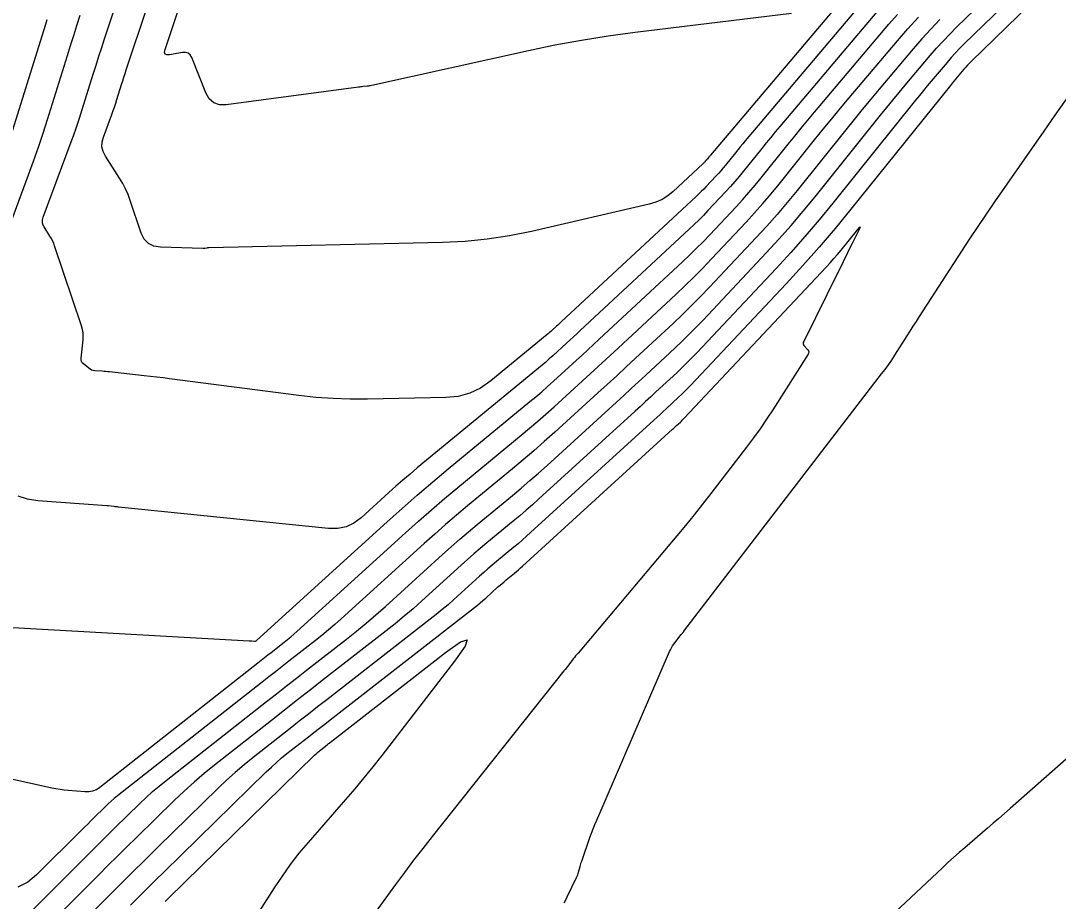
# Model space of a CAD drawing. Extents: x 1005228 to 1008882, y 1883389 to 1885754.
# Drawn here: x 1007329.7 to 1007463.7, y 1884239.1 to 1884352.9 of the extents above; entities that cross this region are included whole.
import ezdxf

# ---------------------------------------------------------------- set-up
doc = ezdxf.new("R2010")
doc.units = 0
doc.layers.add('C-ANNO-NOTE', color=7, linetype='Continuous')
doc.layers.add('S_BRIDGE', color=7, linetype='Continuous')

msp = doc.modelspace()

# ---------------------------------------------------------------- linework, layer by layer
at = {"layer": 'C-ANNO-NOTE'}
for points in [[(1007472.29, 1884366.92), (1007452.44, 1884347.61), (1007452.19, 1884347.37), (1007451.96, 1884347.12), (1007451.73, 1884346.87), (1007451.5, 1884346.61), (1007450.62, 1884345.56), (1007450.4, 1884345.3), (1007450.18, 1884345.04), (1007449.96, 1884344.77), (1007449.75, 1884344.51), (1007436.89, 1884328.49), (1007434.87, 1884326.03), (1007432.81, 1884323.6), (1007430.69, 1884321.22), (1007428.53, 1884318.87), (1007416.18, 1884305.73), (1007415.8, 1884305.34), (1007415.42, 1884304.95), (1007415.03, 1884304.57), (1007414.64, 1884304.2), (1007413.04, 1884302.72), (1007412.65, 1884302.35), (1007412.25, 1884301.98), (1007411.85, 1884301.61), (1007411.44, 1884301.24), (1007395.53, 1884286.72), (1007395, 1884286.24), (1007394.45, 1884285.76), (1007393.91, 1884285.29), (1007393.35, 1884284.83), (1007391.12, 1884282.99), (1007390.57, 1884282.53), (1007390.02, 1884282.06), (1007389.47, 1884281.58), (1007388.94, 1884281.1), (1007385.61, 1884278.07), (1007384.87, 1884277.41), (1007384.12, 1884276.77), (1007383.35, 1884276.14), (1007382.58, 1884275.52), (1007369.21, 1884265.13), (1007368.02, 1884264.2), (1007366.83, 1884263.27), (1007365.64, 1884262.34), (1007364.46, 1884261.41), (1007359.71, 1884257.67), (1007358.54, 1884256.72), (1007357.39, 1884255.74), (1007356.27, 1884254.73), (1007355.18, 1884253.69), (1007347.4, 1884246.06), (1007345.74, 1884244.44), (1007344.09, 1884242.81), (1007342.45, 1884241.18), (1007340.8, 1884239.54), (1007331.95, 1884230.7)], [(1007467.95, 1884365.81), (1007451.49, 1884349.81), (1007450.93, 1884349.25), (1007450.38, 1884348.67), (1007449.84, 1884348.09), (1007449.32, 1884347.48), (1007447.27, 1884345.05), (1007446.75, 1884344.44), (1007446.25, 1884343.83), (1007445.74, 1884343.21), (1007445.24, 1884342.59), (1007434.58, 1884329.3), (1007432.8, 1884327.14), (1007430.99, 1884325.01), (1007429.14, 1884322.92), (1007427.24, 1884320.86), (1007416.99, 1884309.96), (1007416.36, 1884309.3), (1007415.72, 1884308.65), (1007415.06, 1884308.01), (1007414.4, 1884307.38), (1007411.72, 1884304.89), (1007411.05, 1884304.27), (1007410.38, 1884303.65), (1007409.71, 1884303.03), (1007409.03, 1884302.41), (1007396.6, 1884291.07), (1007395.78, 1884290.33), (1007394.95, 1884289.6), (1007394.12, 1884288.89), (1007393.27, 1884288.18), (1007389.88, 1884285.38), (1007389.03, 1884284.68), (1007388.19, 1884283.96), (1007387.37, 1884283.24), (1007386.55, 1884282.5), (1007381.48, 1884277.89), (1007380.35, 1884276.89), (1007379.21, 1884275.91), (1007378.05, 1884274.95), (1007376.87, 1884274.01), (1007368.78, 1884267.72), (1007367.1, 1884266.41), (1007365.42, 1884265.1), (1007363.74, 1884263.78), (1007362.06, 1884262.46), (1007354.72, 1884256.68), (1007353.38, 1884255.6), (1007352.07, 1884254.48), (1007350.79, 1884253.33), (1007349.55, 1884252.14), (1007344.63, 1884247.32), (1007343.4, 1884246.11), (1007342.17, 1884244.9), (1007340.95, 1884243.69), (1007339.73, 1884242.47), (1007323.24, 1884226.01)], [(1007429.21, 1884353.8), (1007409.02, 1884351.33), (1007405.55, 1884350.86), (1007402.1, 1884350.31), (1007398.66, 1884349.68), (1007395.24, 1884348.96), (1007375.02, 1884344.49), (1007374.87, 1884344.46), (1007374.73, 1884344.43), (1007374.59, 1884344.41), (1007374.44, 1884344.4), (1007373.87, 1884344.34), (1007373.72, 1884344.33), (1007373.58, 1884344.31), (1007373.43, 1884344.29), (1007373.29, 1884344.27), (1007356.23, 1884342), (1007355.35, 1884342), (1007354.62, 1884342.25), (1007354.04, 1884342.76), (1007353.6, 1884343.53), (1007351.76, 1884348.1), (1007351.57, 1884348.43), (1007351.31, 1884348.66), (1007350.98, 1884348.76), (1007350.59, 1884348.75), (1007348.91, 1884348.45), (1007348.55, 1884348.44), (1007348.34, 1884348.55), (1007348.27, 1884348.78), (1007348.33, 1884349.12), (1007353.93, 1884365.95)], [(1007438.5, 1884358.88), (1007418.76, 1884335.49), (1007418.71, 1884335.43), (1007418.66, 1884335.37), (1007418.61, 1884335.31), (1007418.56, 1884335.25), (1007418.36, 1884335), (1007418.31, 1884334.94), (1007418.27, 1884334.89), (1007418.22, 1884334.83), (1007418.17, 1884334.78), (1007417.98, 1884334.57), (1007417.93, 1884334.52), (1007417.88, 1884334.47), (1007417.82, 1884334.42), (1007417.77, 1884334.37), (1007413.92, 1884330.79), (1007413.24, 1884330.23), (1007412.5, 1884329.77), (1007411.7, 1884329.41), (1007410.85, 1884329.16), (1007395.63, 1884325.64), (1007392.79, 1884325.06), (1007389.94, 1884324.62), (1007387.06, 1884324.34), (1007384.17, 1884324.2), (1007353.99, 1884323.52), (1007353.93, 1884323.52), (1007353.86, 1884323.51), (1007353.8, 1884323.51), (1007353.73, 1884323.49), (1007353.48, 1884323.44), (1007353.41, 1884323.43), (1007353.35, 1884323.43), (1007353.28, 1884323.42), (1007353.22, 1884323.42), (1007347.72, 1884323.58), (1007346.86, 1884323.72), (1007346.17, 1884324.07), (1007345.63, 1884324.63), (1007345.25, 1884325.41), (1007343.83, 1884329.64), (1007343.55, 1884330.39), (1007343.23, 1884331.12), (1007342.87, 1884331.82), (1007342.46, 1884332.51), (1007340.62, 1884335.38), (1007340.33, 1884335.97), (1007340.18, 1884336.57), (1007340.2, 1884337.2), (1007340.36, 1884337.83), (1007341.46, 1884340.76), (1007341.63, 1884341.24), (1007341.79, 1884341.71), (1007341.95, 1884342.19), (1007342.11, 1884342.67), (1007342.7, 1884344.6), (1007342.85, 1884345.08), (1007343.01, 1884345.56), (1007343.16, 1884346.04), (1007343.32, 1884346.52), (1007348.72, 1884362.76)], [(1007325.98, 1884320.31), (1007330.7, 1884332.94), (1007331.35, 1884334.72), (1007331.98, 1884336.51), (1007332.58, 1884338.31), (1007333.15, 1884340.11), (1007335.71, 1884348.36), (1007336.12, 1884349.66), (1007336.53, 1884350.96), (1007336.95, 1884352.26), (1007337.38, 1884353.56)], [(1007326.36, 1884274.58), (1007359.2, 1884272.75), (1007359.29, 1884272.75), (1007359.37, 1884272.74), (1007359.45, 1884272.73), (1007359.53, 1884272.72), (1007359.86, 1884272.69), (1007359.94, 1884272.69), (1007360.02, 1884272.71), (1007360.09, 1884272.74), (1007360.15, 1884272.79), (1007377, 1884288.1), (1007378.94, 1884289.85), (1007380.9, 1884291.57), (1007382.89, 1884293.27), (1007384.89, 1884294.94), (1007395.44, 1884303.64), (1007396.21, 1884304.28), (1007396.97, 1884304.93), (1007397.72, 1884305.6), (1007398.47, 1884306.27), (1007401.44, 1884308.98), (1007402.18, 1884309.65), (1007402.92, 1884310.33), (1007403.65, 1884311.01), (1007404.39, 1884311.7), (1007415.14, 1884321.7), (1007416.04, 1884322.56), (1007416.93, 1884323.42), (1007417.8, 1884324.3), (1007418.66, 1884325.2), (1007422.06, 1884328.82), (1007422.9, 1884329.73), (1007423.72, 1884330.65), (1007424.52, 1884331.6), (1007425.31, 1884332.56), (1007428.8, 1884336.9), (1007429.64, 1884337.95), (1007430.49, 1884338.98), (1007431.35, 1884340.02), (1007432.21, 1884341.05), (1007441.81, 1884352.42), (1007442.9, 1884353.68)], [(1007440.7, 1884354.57), (1007427.73, 1884339.19), (1007427.13, 1884338.49), (1007426.55, 1884337.78), (1007425.96, 1884337.07), (1007425.39, 1884336.35), (1007422.99, 1884333.37), (1007422.45, 1884332.71), (1007421.9, 1884332.07), (1007421.34, 1884331.43), (1007420.76, 1884330.8), (1007418.43, 1884328.32), (1007417.84, 1884327.71), (1007417.25, 1884327.1), (1007416.64, 1884326.51), (1007416.02, 1884325.93), (1007401.94, 1884312.82), (1007401.49, 1884312.41), (1007401.05, 1884312), (1007400.61, 1884311.59), (1007400.16, 1884311.19), (1007398.38, 1884309.56), (1007397.93, 1884309.16), (1007397.48, 1884308.76), (1007397.02, 1884308.37), (1007396.56, 1884307.98), (1007380.9, 1884295.07), (1007379.97, 1884294.29), (1007379.05, 1884293.51), (1007378.14, 1884292.71), (1007377.24, 1884291.9), (1007373.66, 1884288.64), (1007372.72, 1884287.94), (1007371.71, 1884287.48), (1007370.62, 1884287.25), (1007369.45, 1884287.25), (1007342.31, 1884290.01), (1007342.18, 1884290.03), (1007342.04, 1884290.04), (1007341.9, 1884290.06), (1007341.77, 1884290.08), (1007340.98, 1884290.18), (1007340.95, 1884290.18), (1007340.92, 1884290.19), (1007340.86, 1884290.19), (1007340.85, 1884290.19), (1007340.83, 1884290.2), (1007340.82, 1884290.2), (1007340.81, 1884290.2), (1007331.89, 1884290.84), (1007330.57, 1884291.03), (1007329.34, 1884291.42)], [(1007315.49, 1884257.79), (1007333.71, 1884253.76), (1007334.23, 1884253.65), (1007334.76, 1884253.56), (1007335.3, 1884253.49), (1007335.83, 1884253.44), (1007337.98, 1884253.26), (1007338.5, 1884253.26), (1007338.99, 1884253.36), (1007339.46, 1884253.55), (1007339.9, 1884253.84), (1007360.31, 1884269.91), (1007360.74, 1884270.25), (1007361.16, 1884270.58), (1007361.59, 1884270.91), (1007362.01, 1884271.24), (1007363.71, 1884272.56), (1007364.14, 1884272.9), (1007364.55, 1884273.24), (1007364.96, 1884273.59), (1007365.36, 1884273.95), (1007379.39, 1884286.7), (1007381.05, 1884288.2), (1007382.73, 1884289.67), (1007384.42, 1884291.12), (1007386.14, 1884292.55), (1007394.31, 1884299.29), (1007395.39, 1884300.2), (1007396.46, 1884301.11), (1007397.51, 1884302.04), (1007398.56, 1884302.98), (1007402.71, 1884306.76), (1007403.75, 1884307.71), (1007404.78, 1884308.66), (1007405.81, 1884309.62), (1007406.84, 1884310.57), (1007414.27, 1884317.48), (1007415.45, 1884318.6), (1007416.62, 1884319.74), (1007417.76, 1884320.9), (1007418.89, 1884322.08), (1007423.35, 1884326.83), (1007424.46, 1884328.02), (1007425.54, 1884329.24), (1007426.59, 1884330.48), (1007427.63, 1884331.74), (1007432.21, 1884337.45), (1007433.32, 1884338.83), (1007434.44, 1884340.19), (1007435.56, 1884341.55), (1007436.69, 1884342.9), (1007442.91, 1884350.26), (1007444.25, 1884351.81), (1007445.63, 1884353.33)], [(1007333.06, 1884352.96), (1007332.83, 1884352.26), (1007327.99, 1884336.64)], [(1007448.39, 1884353), (1007447.21, 1884351.77), (1007446.07, 1884350.51), (1007444.95, 1884349.23), (1007440.56, 1884344.02), (1007439.46, 1884342.71), (1007438.37, 1884341.4), (1007437.3, 1884340.08), (1007436.23, 1884338.76), (1007429.94, 1884330.93), (1007428.66, 1884329.37), (1007427.36, 1884327.83), (1007426.02, 1884326.32), (1007424.65, 1884324.84), (1007418.62, 1884318.42), (1007417.47, 1884317.23), (1007416.31, 1884316.05), (1007415.13, 1884314.89), (1007413.92, 1884313.75), (1007409.08, 1884309.24), (1007407.86, 1884308.12), (1007406.65, 1884306.99), (1007405.43, 1884305.87), (1007404.2, 1884304.76), (1007398.65, 1884299.68), (1007397.3, 1884298.48), (1007395.95, 1884297.28), (1007394.58, 1884296.11), (1007393.19, 1884294.95), (1007387.38, 1884290.16), (1007385.96, 1884288.97), (1007384.55, 1884287.77), (1007383.15, 1884286.54), (1007381.77, 1884285.3), (1007371.07, 1884275.57), (1007370.26, 1884274.84), (1007369.43, 1884274.14), (1007368.59, 1884273.44), (1007367.74, 1884272.77), (1007364.3, 1884270.09), (1007363.44, 1884269.42), (1007362.58, 1884268.75), (1007361.72, 1884268.08), (1007360.87, 1884267.41), (1007342.18, 1884252.69), (1007341.77, 1884252.36), (1007341.37, 1884252.01), (1007340.97, 1884251.66), (1007340.59, 1884251.3), (1007339.08, 1884249.82), (1007338.7, 1884249.45), (1007338.33, 1884249.07), (1007337.95, 1884248.7), (1007337.58, 1884248.33), (1007331.74, 1884242.5), (1007330.59, 1884241.55), (1007329.32, 1884240.9)], [(1007399.87, 1884238.9), (1007400.06, 1884239.27), (1007400.24, 1884239.65), (1007401.46, 1884242.15), (1007401.54, 1884242.32), (1007401.61, 1884242.5), (1007401.67, 1884242.67), (1007401.72, 1884242.85), (1007401.91, 1884243.58), (1007401.96, 1884243.76), (1007402.01, 1884243.94), (1007402.07, 1884244.11), (1007402.13, 1884244.29), (1007403.2, 1884247.32), (1007403.4, 1884247.88), (1007403.62, 1884248.44), (1007403.84, 1884249), (1007404.07, 1884249.55), (1007413.47, 1884271.34), (1007413.59, 1884271.59), (1007413.72, 1884271.84), (1007413.87, 1884272.07), (1007414.03, 1884272.3), (1007414.99, 1884273.55), (1007415.02, 1884273.59), (1007415.05, 1884273.62), (1007415.08, 1884273.66), (1007415.11, 1884273.69), (1007415.22, 1884273.83), (1007415.25, 1884273.87), (1007415.28, 1884273.9), (1007415.31, 1884273.94), (1007415.34, 1884273.97), (1007440.86, 1884307.22), (1007441.31, 1884307.81), (1007441.74, 1884308.41), (1007442.16, 1884309.02), (1007442.56, 1884309.64), (1007444.15, 1884312.14), (1007444.55, 1884312.76), (1007444.95, 1884313.39), (1007445.35, 1884314.01), (1007445.75, 1884314.63), (1007451.21, 1884323.07), (1007452.26, 1884324.67), (1007453.33, 1884326.27), (1007454.4, 1884327.86), (1007455.49, 1884329.45), (1007461.86, 1884338.61), (1007463.29, 1884340.66), (1007464.72, 1884342.71)], [(1007343.84, 1884238.57), (1007344.92, 1884239.65), (1007346.01, 1884240.73), (1007347.1, 1884241.8), (1007348.19, 1884242.87), (1007361.4, 1884255.82), (1007362.05, 1884256.43), (1007362.7, 1884257.03), (1007363.38, 1884257.6), (1007364.06, 1884258.16), (1007366.85, 1884260.35), (1007367.55, 1884260.9), (1007368.25, 1884261.45), (1007368.95, 1884261.99), (1007369.64, 1884262.54), (1007388.29, 1884277.04), (1007388.66, 1884277.33), (1007389.02, 1884277.63), (1007389.38, 1884277.94), (1007389.74, 1884278.25), (1007391.32, 1884279.7), (1007391.58, 1884279.93), (1007391.84, 1884280.16), (1007392.1, 1884280.38), (1007392.37, 1884280.6), (1007393.43, 1884281.48), (1007393.69, 1884281.7), (1007393.96, 1884281.92), (1007394.22, 1884282.15), (1007394.47, 1884282.38), (1007413.86, 1884300.07), (1007413.99, 1884300.19), (1007414.11, 1884300.3), (1007414.24, 1884300.42), (1007414.37, 1884300.54), (1007414.87, 1884301.01), (1007415, 1884301.13), (1007415.12, 1884301.25), (1007415.24, 1884301.37), (1007415.36, 1884301.5), (1007433.75, 1884321.06), (1007434.23, 1884321.58), (1007434.71, 1884322.12), (1007435.17, 1884322.66), (1007435.63, 1884323.22), (1007437.78, 1884325.89), (1007437.99, 1884326.14), (1007438.08, 1884326.21), (1007438.06, 1884326.09), (1007437.92, 1884325.8), (1007437.05, 1884324.08), (1007436.9, 1884323.79), (1007436.75, 1884323.49), (1007436.6, 1884323.19), (1007436.46, 1884322.89), (1007435.89, 1884321.7), (1007435.75, 1884321.4), (1007435.6, 1884321.1), (1007435.46, 1884320.81), (1007435.31, 1884320.51), (1007430.8, 1884311.43), (1007430.74, 1884311.28), (1007430.74, 1884311.13), (1007430.78, 1884310.99), (1007430.87, 1884310.85), (1007431.33, 1884310.33), (1007431.42, 1884310.19), (1007431.45, 1884310.06), (1007431.44, 1884309.91), (1007431.37, 1884309.77), (1007426.8, 1884302.6), (1007426, 1884301.37), (1007425.16, 1884300.15), (1007424.31, 1884298.95), (1007423.42, 1884297.77), (1007418.81, 1884291.77), (1007417.74, 1884290.39), (1007416.65, 1884289.02), (1007415.54, 1884287.66), (1007414.42, 1884286.31), (1007401.66, 1884271.16), (1007401.5, 1884270.97), (1007401.34, 1884270.78), (1007401.19, 1884270.59), (1007401.04, 1884270.4), (1007400.45, 1884269.62), (1007400.3, 1884269.42), (1007400.15, 1884269.23), (1007399.99, 1884269.04), (1007399.84, 1884268.84), (1007382.8, 1884247.45), (1007381.6, 1884245.92), (1007380.41, 1884244.38), (1007379.24, 1884242.82), (1007378.09, 1884241.25), (1007373.5, 1884234.96)], [(1007348.32, 1884239.04), (1007348.72, 1884239.43), (1007367.62, 1884257.95), (1007367.82, 1884258.13), (1007368.01, 1884258.31), (1007368.21, 1884258.48), (1007368.42, 1884258.64), (1007369.25, 1884259.3), (1007369.45, 1884259.46), (1007369.66, 1884259.62), (1007369.87, 1884259.79), (1007370.08, 1884259.95), (1007384.56, 1884271.21), (1007386.49, 1884272.59), (1007387.32, 1884272.86), (1007387.06, 1884272.03), (1007385.69, 1884270.09), (1007376.3, 1884257.91), (1007375.17, 1884256.46), (1007374.01, 1884255.03), (1007372.84, 1884253.62), (1007371.64, 1884252.23), (1007366.8, 1884246.69), (1007365.62, 1884245.29), (1007364.5, 1884243.84), (1007363.43, 1884242.35), (1007362.41, 1884240.82), (1007357.05, 1884232.39)], [(1007469.39, 1884261.59), (1007457.45, 1884251.07), (1007456.72, 1884250.43), (1007455.99, 1884249.8), (1007455.26, 1884249.16), (1007454.53, 1884248.53), (1007451.59, 1884246.01), (1007450.86, 1884245.37), (1007450.14, 1884244.73), (1007449.42, 1884244.08), (1007448.71, 1884243.42), (1007442.6, 1884237.69)]]:
    msp.add_lwpolyline(points, dxfattribs=at)
at = {"layer": 'S_BRIDGE'}
for points in [[(1007322.97, 1884229.74), (1007338.65, 1884245.4), (1007339.45, 1884246.19), (1007340.25, 1884246.99), (1007341.05, 1884247.78), (1007341.85, 1884248.57), (1007345.07, 1884251.72), (1007345.88, 1884252.49), (1007346.72, 1884253.25), (1007347.57, 1884253.98), (1007348.45, 1884254.69), (1007361.42, 1884264.9), (1007362.71, 1884265.91), (1007364, 1884266.92), (1007365.29, 1884267.93), (1007366.58, 1884268.94), (1007371.76, 1884272.97), (1007373.05, 1884273.99), (1007374.31, 1884275.03), (1007375.56, 1884276.1), (1007376.78, 1884277.19), (1007384.16, 1884283.9), (1007385.26, 1884284.89), (1007386.37, 1884285.86), (1007387.49, 1884286.82), (1007388.63, 1884287.77), (1007393.19, 1884291.53), (1007394.33, 1884292.48), (1007395.45, 1884293.44), (1007396.56, 1884294.42), (1007397.66, 1884295.41), (1007406.62, 1884303.58), (1007407.57, 1884304.45), (1007408.51, 1884305.32), (1007409.46, 1884306.19), (1007410.4, 1884307.07), (1007414.16, 1884310.57), (1007415.09, 1884311.45), (1007416.01, 1884312.35), (1007416.92, 1884313.26), (1007417.8, 1884314.19), (1007425.94, 1884322.85), (1007427.58, 1884324.62), (1007429.17, 1884326.42), (1007430.73, 1884328.25), (1007432.26, 1884330.12), (1007440.73, 1884340.67), (1007441.52, 1884341.64), (1007442.31, 1884342.61), (1007443.11, 1884343.58), (1007443.91, 1884344.53), (1007447.14, 1884348.36), (1007447.95, 1884349.3), (1007448.79, 1884350.22), (1007449.66, 1884351.13), (1007450.54, 1884352.01), (1007463.6, 1884364.7)], [(1007439.6, 1884356.72), (1007423.24, 1884337.34), (1007422.92, 1884336.96), (1007422.6, 1884336.57), (1007422.29, 1884336.19), (1007421.97, 1884335.8), (1007420.68, 1884334.18), (1007420.38, 1884333.83), (1007420.09, 1884333.48), (1007419.78, 1884333.13), (1007419.47, 1884332.79), (1007418.2, 1884331.45), (1007417.89, 1884331.11), (1007417.56, 1884330.79), (1007417.23, 1884330.46), (1007416.9, 1884330.15), (1007399.48, 1884313.95), (1007399.34, 1884313.81), (1007399.19, 1884313.67), (1007399.04, 1884313.54), (1007398.89, 1884313.4), (1007398.29, 1884312.85), (1007398.14, 1884312.72), (1007397.99, 1884312.59), (1007397.84, 1884312.45), (1007397.68, 1884312.32), (1007390.4, 1884306.32), (1007389.08, 1884305.4), (1007387.68, 1884304.73), (1007386.17, 1884304.32), (1007384.58, 1884304.16), (1007374.47, 1884303.95), (1007372.24, 1884303.95), (1007370.02, 1884304.03), (1007367.8, 1884304.19), (1007365.58, 1884304.43), (1007348.88, 1884306.6), (1007348.06, 1884306.7), (1007347.24, 1884306.8), (1007346.43, 1884306.9), (1007345.61, 1884306.99), (1007341.17, 1884307.48), (1007340.93, 1884307.5), (1007340.69, 1884307.52), (1007340.46, 1884307.55), (1007340.22, 1884307.56), (1007339.24, 1884307.63), (1007339.03, 1884307.67), (1007338.83, 1884307.73), (1007338.64, 1884307.82), (1007338.46, 1884307.95), (1007337.78, 1884308.52), (1007337.64, 1884308.67), (1007337.54, 1884308.84), (1007337.49, 1884309.03), (1007337.49, 1884309.24), (1007337.74, 1884311.61), (1007337.76, 1884312.07), (1007337.74, 1884312.53), (1007337.66, 1884312.98), (1007337.54, 1884313.43), (1007334.06, 1884323.79), (1007333.94, 1884324.11), (1007333.8, 1884324.43), (1007333.64, 1884324.74), (1007333.46, 1884325.04), (1007332.7, 1884326.23), (1007332.55, 1884326.53), (1007332.48, 1884326.83), (1007332.49, 1884327.15), (1007332.57, 1884327.47), (1007336.08, 1884336.85), (1007336.49, 1884337.98), (1007336.89, 1884339.11), (1007337.27, 1884340.25), (1007337.63, 1884341.39), (1007339.05, 1884345.97), (1007339.41, 1884347.12), (1007339.77, 1884348.26), (1007340.14, 1884349.4), (1007340.52, 1884350.54), (1007343.53, 1884359.58)]]:
    msp.add_lwpolyline(points, dxfattribs=at)

doc.saveas('drawing.dxf')
